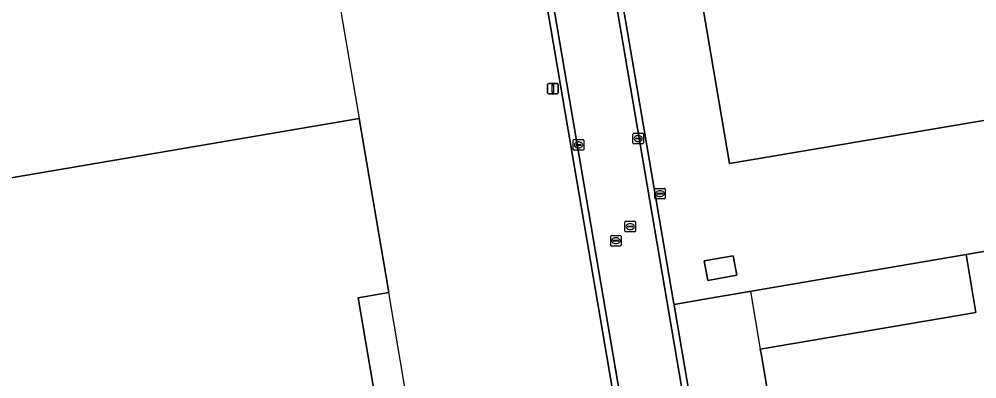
# Model space of a CAD drawing. Extents: x 154324 to 155744, y 382937 to 384188.
# Drawn here: x 154874.3 to 154965.6, y 383363.4 to 383397.8 of the extents above; entities that cross this region are included whole.
import ezdxf

# ---------------------------------------------------------------- set-up
doc = ezdxf.new("R2010")
doc.units = 0
for name, color, linetype in [('IMGEO_Brandkraan', 7, 'Continuous'), ('IMGEO_Erf', 7, 'Continuous'), ('IMGEO_Grasland_agrarisch', 7, 'Continuous'), ('IMGEO_Hek', 7, 'Continuous'), ('IMGEO_Kolk', 7, 'Continuous'), ('IMGEO_Lage_trafo', 7, 'Continuous'), ('IMGEO_Lichtmast', 7, 'Continuous'), ('IMGEO_Pand', 7, 'Continuous'), ('IMGEO_Pand_overbouw', 7, 'Continuous'), ('IMGEO_Parkeervlak_open', 7, 'Continuous'), ('IMGEO_Rijbaan_lokaal_gesloten', 7, 'Continuous'), ('IMGEO_Rijbaan_lokaal_open', 7, 'Continuous'), ('IMGEO_Rioolput', 7, 'Continuous')]:
    doc.layers.add(name, color=color, linetype=linetype)

msp = doc.modelspace()

# ---------------------------------------------------------------- linework, layer by layer
at = {"layer": 'IMGEO_Brandkraan'}
for p, q in [((154934.862, 383380.692), (154934.862, 383381.544)), ((154934.937, 383381.618), (154935.789, 383381.618)), ((154935.121, 383381.112), (154935.121, 383381.124)), ((154935.559, 383381.075), (154935.161, 383381.075)), ((154935.164, 383381.161), (154935.562, 383381.161)), ((154935.35, 383381.398), (154935.375, 383381.398)), ((154935.605, 383381.124), (154935.605, 383381.112)), ((154935.863, 383381.544), (154935.863, 383380.692)), ((154935.789, 383380.618), (154934.937, 383380.618)), ((154935.373, 383380.838), (154935.348, 383380.838))]:
    msp.add_line(p, q, dxfattribs=at)
for points in [[(154934.862, 383380.692), (154934.862, 383381.544)], [(154934.937, 383381.618), (154935.789, 383381.618)], [(154935.863, 383381.544), (154935.863, 383380.692)], [(154935.789, 383380.618), (154934.937, 383380.618)]]:
    msp.add_lwpolyline(points, dxfattribs=at)
for centre, radius, start, end in [((154934.939, 383381.542), 0.0765, 91.55205, 178.44795), ((154934.939, 383381.542), 0.0765, 91.55205, 178.44795), ((154935.161, 383381.121), 0.0403, 85.87752, 175.75265), ((154935.158, 383381.111), 0.0366, 178.93798, 274.71019), ((154935.562, 383381.118), 0.043, 264.86636, 352.45326), ((154935.566, 383381.123), 0.0386, 1.73085, 96.63898), ((154935.787, 383381.542), 0.0765, 1.55205, 88.44795), ((154935.787, 383381.542), 0.0765, 1.55205, 88.44795), ((154934.939, 383380.694), 0.0765, 181.55205, 268.44795), ((154934.939, 383380.694), 0.0765, 181.55205, 268.44795), ((154935.787, 383380.694), 0.0765, 271.55205, 358.44795), ((154935.787, 383380.694), 0.0765, 271.55205, 358.44795)]:
    msp.add_arc(centre, radius, start, end, dxfattribs=at)
for centre, major_axis, ratio, start_param, end_param in [((154935.349, 383381.118), (-0.387, 0.002), 0.722429, 4.712389, 7.853982), ((154935.374, 383381.118), (-0.39, 0.002), 0.717154, 1.570796, 4.712389)]:
    msp.add_ellipse(centre, major_axis=major_axis, ratio=ratio, start_param=start_param, end_param=end_param, dxfattribs=at)
at = {"layer": 'IMGEO_Erf'}
msp.add_lwpolyline([(154957.636, 383205.007), (154955.126, 383219.621), (154933.063, 383349.385), (154931.446, 383358.867), (154880.326, 383658.587)], dxfattribs=at)
msp.add_lwpolyline([(154838.617, 383376.662), (154906.674, 383388.272), (154909.471, 383371.879), (154909.506, 383371.674), (154906.592, 383371.177), (154909.354, 383354.958), (154912.253, 383355.448), (154912.286, 383355.25), (154916.529, 383330.318), (154915.54, 383330.141), (154917.365, 383319.49), (154915.455, 383319.155), (154917.904, 383304.636), (154920.822, 383305.041), (154920.858, 383304.829), (154920.912, 383304.514), (154852.875, 383292.89)], close=True, dxfattribs=at)
at = {"layer": 'IMGEO_Grasland_agrarisch'}
msp.add_lwpolyline([(154886.005, 383668.098), (154936.688, 383370.604), (154936.699, 383370.542), (154939.601, 383371.039), (154941.3, 383371.33), (154964.539, 383375.316), (154995.109, 383380.559), (154999.878, 383352.447)], dxfattribs=at)
for points in [[(154982.688, 383452.666), (154992.885, 383392.595), (154941.984, 383383.986), (154938.166, 383406.445), (154939.152, 383406.613), (154938.627, 383409.767), (154937.644, 383409.605), (154937.479, 383410.489), (154944.895, 383411.887), (154943.721, 383418.118), (154959.415, 383421.076), (154957.574, 383430.84), (154934.692, 383426.973), (154931.812, 383444.014)], [(154942.35, 383375.196), (154942.691, 383373.33), (154939.91, 383372.84), (154939.581, 383374.72)]]:
    msp.add_lwpolyline(points, close=True, dxfattribs=at)
at = {"layer": 'IMGEO_Hek'}
msp.add_lwpolyline([(154902.623, 383412.072), (154906.674, 383388.272)], dxfattribs=at)
at = {"layer": 'IMGEO_Kolk'}
for p, q in [((154932.784, 383385.946), (154932.784, 383386.798)), ((154932.859, 383386.872), (154933.711, 383386.872)), ((154933.272, 383386.652), (154933.297, 383386.652)), ((154933.785, 383386.798), (154933.785, 383385.946)), ((154927.099, 383385.338), (154927.099, 383386.19)), ((154927.174, 383386.264), (154928.026, 383386.264)), ((154927.358, 383385.758), (154927.358, 383385.77)), ((154927.796, 383385.721), (154927.398, 383385.721)), ((154927.401, 383385.807), (154927.799, 383385.807)), ((154927.587, 383386.044), (154927.612, 383386.044)), ((154927.842, 383385.77), (154927.842, 383385.758)), ((154928.1, 383386.19), (154928.1, 383385.338)), ((154933.711, 383385.872), (154932.859, 383385.872)), ((154933.043, 383386.366), (154933.043, 383386.378)), ((154933.481, 383386.329), (154933.083, 383386.329)), ((154933.086, 383386.415), (154933.484, 383386.415)), ((154933.295, 383386.092), (154933.27, 383386.092)), ((154933.527, 383386.378), (154933.527, 383386.366)), ((154928.026, 383385.264), (154927.174, 383385.264)), ((154927.61, 383385.484), (154927.585, 383385.484))]:
    msp.add_line(p, q, dxfattribs=at)
for points in [[(154932.784, 383385.946), (154932.784, 383386.798)], [(154932.859, 383386.872), (154933.711, 383386.872)], [(154933.785, 383386.798), (154933.785, 383385.946)], [(154927.099, 383385.338), (154927.099, 383386.19)], [(154927.174, 383386.264), (154928.026, 383386.264)], [(154928.1, 383386.19), (154928.1, 383385.338)], [(154933.711, 383385.872), (154932.859, 383385.872)], [(154928.026, 383385.264), (154927.174, 383385.264)]]:
    msp.add_lwpolyline(points, dxfattribs=at)
for centre, radius, start, end in [((154932.861, 383386.796), 0.0765, 91.55205, 178.44795), ((154932.861, 383386.796), 0.0765, 91.55205, 178.44795), ((154933.709, 383386.796), 0.0765, 1.55205, 88.44795), ((154933.709, 383386.796), 0.0765, 1.55205, 88.44795), ((154927.176, 383386.188), 0.0765, 91.55205, 178.44795), ((154927.176, 383386.188), 0.0765, 91.55205, 178.44795), ((154927.398, 383385.767), 0.0403, 85.87752, 175.75265), ((154927.395, 383385.757), 0.0366, 178.93798, 274.71019), ((154927.799, 383385.764), 0.043, 264.86636, 352.45326), ((154927.803, 383385.769), 0.0386, 1.73085, 96.63898), ((154928.024, 383386.188), 0.0765, 1.55205, 88.44795), ((154928.024, 383386.188), 0.0765, 1.55205, 88.44795), ((154932.861, 383385.948), 0.0765, 181.55205, 268.44795), ((154932.861, 383385.948), 0.0765, 181.55205, 268.44795), ((154933.083, 383386.375), 0.0403, 85.87752, 175.75265), ((154933.08, 383386.365), 0.0366, 178.93798, 274.71019), ((154933.484, 383386.372), 0.043, 264.86636, 352.45326), ((154933.488, 383386.377), 0.0386, 1.73085, 96.63898), ((154933.709, 383385.948), 0.0765, 271.55205, 358.44795), ((154933.709, 383385.948), 0.0765, 271.55205, 358.44795), ((154927.176, 383385.34), 0.0765, 181.55205, 268.44795), ((154927.176, 383385.34), 0.0765, 181.55205, 268.44795), ((154928.024, 383385.34), 0.0765, 271.55205, 358.44795), ((154928.024, 383385.34), 0.0765, 271.55205, 358.44795)]:
    msp.add_arc(centre, radius, start, end, dxfattribs=at)
for centre, major_axis, ratio, start_param, end_param in [((154933.271, 383386.372), (-0.387, 0.002), 0.722429, 4.712389, 7.853982), ((154933.296, 383386.372), (-0.39, 0.002), 0.717154, 1.570796, 4.712389), ((154927.586, 383385.764), (-0.387, 0.002), 0.722429, 4.712389, 7.853982), ((154927.611, 383385.764), (-0.39, 0.002), 0.717154, 1.570796, 4.712389)]:
    msp.add_ellipse(centre, major_axis=major_axis, ratio=ratio, start_param=start_param, end_param=end_param, dxfattribs=at)
at = {"layer": 'IMGEO_Lage_trafo'}
msp.add_lwpolyline([(154942.35, 383375.196), (154939.581, 383374.72), (154939.91, 383372.84), (154942.691, 383373.33)], close=True, dxfattribs=at)
at = {"layer": 'IMGEO_Lichtmast'}
for p, q in [((154924.655, 383390.723), (154924.655, 383391.523)), ((154924.655, 383391.523), (154924.655, 383390.723)), ((154924.755, 383391.623), (154925.545, 383391.623)), ((154925.545, 383391.623), (154924.755, 383391.623)), ((154925.645, 383391.523), (154925.645, 383390.723)), ((154925.645, 383390.723), (154925.645, 383391.523)), ((154925.545, 383390.623), (154924.755, 383390.623)), ((154924.755, 383390.623), (154925.545, 383390.623))]:
    msp.add_line(p, q, dxfattribs=at)
msp.add_lwpolyline([(154925.075, 383391.498), (154925.225, 383391.498), (154925.225, 383390.748), (154925.075, 383390.748), (154925.075, 383391.498)], dxfattribs=at)
for centre, start, end in [((154924.755, 383391.523), 90, 180), ((154924.755, 383391.523), 90, 180), ((154925.545, 383391.523), 0, 90), ((154925.545, 383391.523), 360, 90), ((154924.755, 383390.723), 180, 270), ((154924.755, 383390.723), 180, 270), ((154925.545, 383390.723), 270, 0), ((154925.545, 383390.723), 270, 0)]:
    msp.add_arc(centre, 0.1, start, end, dxfattribs=at)
at = {"layer": 'IMGEO_Pand'}
for points in [[(154982.688, 383452.666), (154931.812, 383444.014), (154934.692, 383426.973), (154957.574, 383430.84), (154959.415, 383421.076), (154943.721, 383418.118), (154944.895, 383411.887), (154937.479, 383410.489), (154937.644, 383409.605), (154938.627, 383409.767), (154939.152, 383406.613), (154938.166, 383406.445), (154941.984, 383383.986), (154992.885, 383392.595)], [(154838.617, 383376.662), (154852.875, 383292.89), (154920.912, 383304.514), (154920.858, 383304.829), (154920.822, 383305.041), (154917.904, 383304.636), (154915.455, 383319.155), (154917.365, 383319.49), (154915.54, 383330.141), (154916.529, 383330.318), (154912.286, 383355.25), (154912.253, 383355.448), (154909.354, 383354.958), (154906.592, 383371.177), (154909.506, 383371.674), (154909.471, 383371.879), (154906.674, 383388.272)], [(154995.109, 383380.559), (154964.539, 383375.316), (154965.468, 383369.782), (154944.925, 383366.268), (154944.993, 383365.869), (154948.75, 383343.779), (154960.036, 383345.69), (154959.969, 383346.088), (154969.219, 383347.653), (154969.278, 383347.303), (154999.878, 383352.447)]]:
    msp.add_lwpolyline(points, close=True, dxfattribs=at)
at = {"layer": 'IMGEO_Pand_overbouw'}
for points in [[(154964.539, 383375.316), (154943.99, 383371.792), (154944.925, 383366.268), (154965.468, 383369.782)], [(154909.506, 383371.674), (154906.592, 383371.177), (154909.354, 383354.958), (154912.253, 383355.448)]]:
    msp.add_lwpolyline(points, close=True, dxfattribs=at)
at = {"layer": 'IMGEO_Parkeervlak_open'}
msp.add_lwpolyline([(154970.556, 383221.2), (154970.312, 383222.697), (154969.397, 383222.533), (154962.295, 383264.145), (154961.04, 383271.548), (154956.449, 383298.428), (154954.479, 383309.839), (154953.555, 383315.462), (154952.604, 383321.047), (154948.75, 383343.779), (154944.993, 383365.869), (154944.925, 383366.268), (154965.468, 383369.782), (154964.539, 383375.316), (154941.3, 383371.33), (154939.601, 383371.039), (154936.699, 383370.542), (154936.71, 383370.477), (154937.698, 383364.674), (154938.491, 383360.02), (154942.478, 383336.616), (154962.428, 383219.494)], dxfattribs=at)
at = {"layer": 'IMGEO_Rijbaan_lokaal_gesloten'}
for points in [[(154854.425, 383814.31), (154854.653, 383812.991), (154854.813, 383812.024), (154858.483, 383790.497), (154869.559, 383725.258), (154869.596, 383725.133), (154932.04, 383358.964), (154933.662, 383349.45), (154956.051, 383217.962), (154957.681, 383208.024), (154958.22, 383204.737)], [(154961.836, 383219.4), (154937.891, 383359.922), (154875.734, 383724.688)]]:
    msp.add_lwpolyline(points, dxfattribs=at)
at = {"layer": 'IMGEO_Rijbaan_lokaal_open'}
for points in [[(154859.21, 383821.776), (154860.592, 383813.666), (154872.994, 383740.868), (154875.261, 383727.607), (154875.734, 383724.688), (154937.891, 383359.922), (154938.491, 383360.02), (154937.698, 383364.674), (154936.71, 383370.477), (154936.699, 383370.542), (154936.688, 383370.604), (154886.005, 383668.098)], [(154853.936, 383813.593), (154856.176, 383800.396), (154857.871, 383790.412), (154868.954, 383725.158), (154878.393, 383669.904), (154880.297, 383658.755), (154880.326, 383658.587), (154931.446, 383358.867), (154932.04, 383358.964), (154869.596, 383725.133), (154869.559, 383725.258), (154858.483, 383790.497), (154854.813, 383812.024), (154854.653, 383812.991), (154854.425, 383814.31)]]:
    msp.add_lwpolyline(points, dxfattribs=at)
at = {"layer": 'IMGEO_Rioolput'}
for p, q in [((154932.012, 383377.549), (154932.012, 383378.401)), ((154932.087, 383378.475), (154932.939, 383378.475)), ((154932.5, 383378.255), (154932.525, 383378.255)), ((154933.013, 383378.401), (154933.013, 383377.549)), ((154932.939, 383377.475), (154932.087, 383377.475)), ((154932.271, 383377.969), (154932.271, 383377.981)), ((154932.709, 383377.932), (154932.311, 383377.932)), ((154932.314, 383378.018), (154932.712, 383378.018)), ((154932.523, 383377.695), (154932.498, 383377.695)), ((154932.755, 383377.981), (154932.755, 383377.969)), ((154930.666, 383376.191), (154930.666, 383377.043)), ((154930.741, 383377.117), (154931.593, 383377.117)), ((154930.925, 383376.611), (154930.925, 383376.623)), ((154931.363, 383376.574), (154930.965, 383376.574)), ((154930.968, 383376.66), (154931.366, 383376.66)), ((154931.154, 383376.897), (154931.179, 383376.897)), ((154931.409, 383376.623), (154931.409, 383376.611)), ((154931.667, 383377.043), (154931.667, 383376.191)), ((154931.593, 383376.117), (154930.741, 383376.117)), ((154931.177, 383376.337), (154931.152, 383376.337))]:
    msp.add_line(p, q, dxfattribs=at)
for points in [[(154932.012, 383377.549), (154932.012, 383378.401)], [(154932.087, 383378.475), (154932.939, 383378.475)], [(154933.013, 383378.401), (154933.013, 383377.549)], [(154932.939, 383377.475), (154932.087, 383377.475)], [(154930.666, 383376.191), (154930.666, 383377.043)], [(154930.741, 383377.117), (154931.593, 383377.117)], [(154931.667, 383377.043), (154931.667, 383376.191)], [(154931.593, 383376.117), (154930.741, 383376.117)]]:
    msp.add_lwpolyline(points, dxfattribs=at)
for centre, radius, start, end in [((154932.089, 383378.399), 0.0765, 91.55205, 178.44795), ((154932.089, 383378.399), 0.0765, 91.55205, 178.44795), ((154932.937, 383378.399), 0.0765, 1.55205, 88.44795), ((154932.937, 383378.399), 0.0765, 1.55205, 88.44795), ((154932.089, 383377.551), 0.0765, 181.55205, 268.44795), ((154932.089, 383377.551), 0.0765, 181.55205, 268.44795), ((154932.311, 383377.978), 0.0403, 85.87752, 175.75265), ((154932.308, 383377.968), 0.0366, 178.93798, 274.71019), ((154932.712, 383377.975), 0.043, 264.86636, 352.45326), ((154932.716, 383377.98), 0.0386, 1.73085, 96.63898), ((154932.937, 383377.551), 0.0765, 271.55205, 358.44795), ((154932.937, 383377.551), 0.0765, 271.55205, 358.44795), ((154930.743, 383377.041), 0.0765, 91.55205, 178.44795), ((154930.743, 383377.041), 0.0765, 91.55205, 178.44795), ((154930.965, 383376.62), 0.0403, 85.87752, 175.75265), ((154930.962, 383376.61), 0.0366, 178.93798, 274.71019), ((154931.366, 383376.617), 0.043, 264.86636, 352.45326), ((154931.37, 383376.622), 0.0386, 1.73085, 96.63898), ((154931.591, 383377.041), 0.0765, 1.55205, 88.44795), ((154931.591, 383377.041), 0.0765, 1.55205, 88.44795), ((154930.743, 383376.193), 0.0765, 181.55205, 268.44795), ((154930.743, 383376.193), 0.0765, 181.55205, 268.44795), ((154931.591, 383376.193), 0.0765, 271.55205, 358.44795), ((154931.591, 383376.193), 0.0765, 271.55205, 358.44795)]:
    msp.add_arc(centre, radius, start, end, dxfattribs=at)
for centre, major_axis, ratio, start_param, end_param in [((154932.499, 383377.975), (-0.387, 0.002), 0.722429, 4.712389, 7.853982), ((154932.524, 383377.975), (-0.39, 0.002), 0.717154, 1.570796, 4.712389), ((154931.153, 383376.617), (-0.387, 0.002), 0.722429, 4.712389, 7.853982), ((154931.178, 383376.617), (-0.39, 0.002), 0.717154, 1.570796, 4.712389)]:
    msp.add_ellipse(centre, major_axis=major_axis, ratio=ratio, start_param=start_param, end_param=end_param, dxfattribs=at)

doc.saveas('drawing.dxf')
